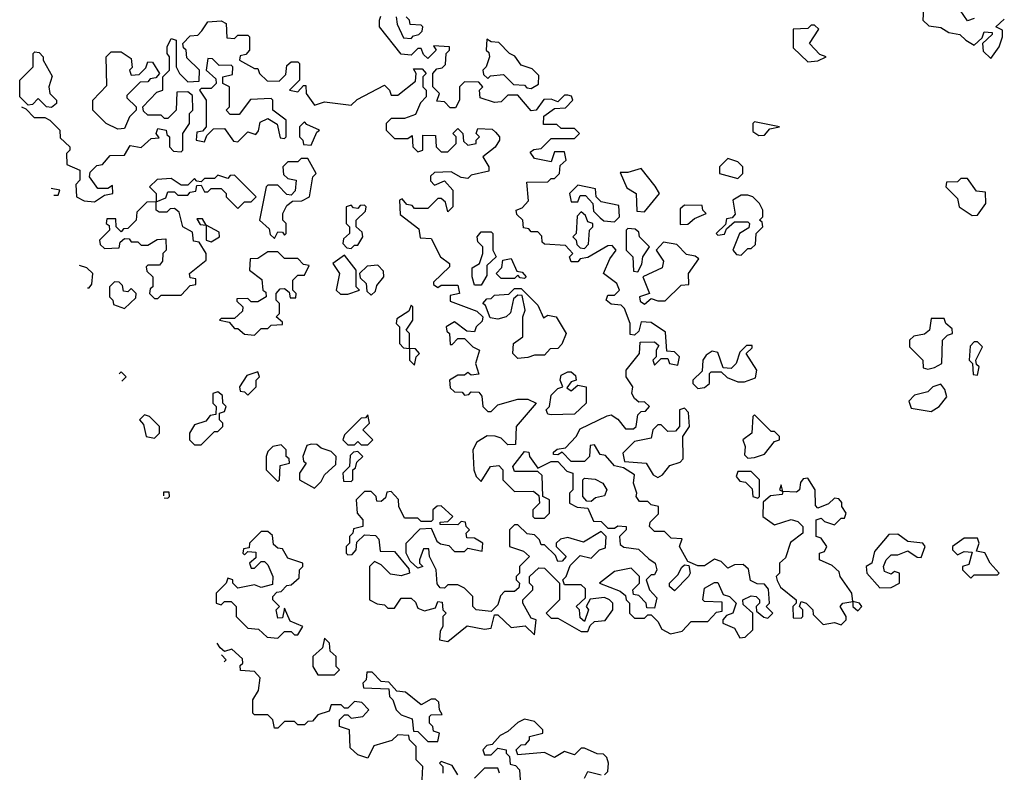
# Model space of a CAD drawing. Extents: x 2737310 to 2869991, y 870230 to 1012730.
# Tile 374 of 479: x 2738750 to 2741705, y 993828 to 996086. Entities that reach past the tile are written whole.
import ezdxf

# ---------------------------------------------------------------- set-up
doc = ezdxf.new("R2010")
doc.units = 0

msp = doc.modelspace()

# ---------------------------------------------------------------- linework, layer by layer
at = {"layer": '0CON02XD'}
for points in [[(2741463, 996137), (2741460, 996085), (2741478.3, 996068.3), (2741515, 996062.5), (2741538.3, 996048.3), (2741571.7, 996041.7), (2741590, 996025), (2741615, 996010), (2741638.3, 996031.7), (2741645, 996050), (2741668.3, 996048.3), (2741668.3, 996041.7), (2741640, 996015), (2741641.7, 995991.7), (2741665, 995970)], [(2741615, 996090), (2741595, 996082.5), (2741572.5, 996115)], [(2738755.7, 995824.7), (2738768.3, 995818.3), (2738793, 995793), (2738825, 995792.5), (2738840, 995785), (2738870, 995755), (2738871.7, 995731.7), (2738900, 995705), (2738900, 995695), (2738890, 995685), (2738891.7, 995651.7), (2738930, 995635), (2738930, 995605), (2738918.3, 995591.7), (2738920, 995555), (2738943, 995543), (2738975, 995540), (2739005, 995560), (2739030, 995565), (2739028.3, 995588.3), (2739015, 995580), (2738985, 995580), (2738960, 995615), (2738961.7, 995628.3), (2738981.7, 995648.3), (2738998.3, 995651.7), (2739021.7, 995678.3), (2739065, 995680), (2739081.7, 995708.3), (2739115, 995702.5), (2739145, 995730), (2739168.3, 995731.7), (2739160, 995745), (2739165, 995760), (2739190, 995755), (2739191.7, 995741.7), (2739200, 995735), (2739200, 995705), (2739211.7, 995691.7), (2739235, 995690), (2739240, 995695), (2739240, 995745), (2739260, 995775), (2739260, 995805), (2739270, 995815), (2739268.3, 995858.3), (2739255, 995870), (2739221.7, 995868.3), (2739220, 995815), (2739195, 995790), (2739185, 995790), (2739175, 995800), (2739135, 995800), (2739121.7, 995811.7), (2739120, 995825), (2739161.7, 995868.3), (2739180, 995875), (2739180, 995915), (2739200, 995935), (2739200, 995975), (2739192.5, 995985), (2739192.5, 996005), (2739205, 996030), (2739220, 996025), (2739220, 995945), (2739230, 995925), (2739255, 995900), (2739288.3, 995901.7), (2739290, 995935), (2739251.7, 995971.7), (2739250, 995995), (2739241.7, 996001.7), (2739240, 996015), (2739261.7, 996038.3), (2739285, 996040), (2739297, 996053), (2739315, 996080), (2739355, 996082.5), (2739370, 996075), (2739371.7, 996031.7), (2739395, 996030), (2739405, 996040), (2739435, 996040), (2739440, 996035), (2739440, 995995), (2739428.3, 995981.7), (2739411.7, 995978.3), (2739410, 995965), (2739455, 995940), (2739465, 995940), (2739470, 995925), (2739493, 995903), (2739528.3, 995901.7), (2739548.3, 995921.7), (2739551.7, 995948.3), (2739565, 995960), (2739585, 995960), (2739590, 995955), (2739590, 995905), (2739560, 995875), (2739585, 995870), (2739601.7, 995888.3), (2739608.3, 995888.3), (2739610, 995865), (2739635, 995830), (2739665, 995840), (2739745, 995830), (2739763, 995847), (2739845, 995890), (2739860, 995875), (2739865, 995860), (2739885, 995860), (2739938.3, 995901.7), (2739940, 995925), (2739931.7, 995938.3), (2739958.3, 995938.3), (2739970, 995925), (2739960, 995915), (2739960, 995885), (2739970, 995875), (2739970, 995855), (2739953, 995837), (2739938.3, 995801.7), (2739905, 995790), (2739865, 995790), (2739850, 995775), (2739850, 995755), (2739875, 995730), (2739915, 995730), (2739928.3, 995738.3), (2739930, 995705), (2739945, 995690), (2739960, 995695), (2739960, 995740), (2739998.3, 995738.3), (2740000, 995705), (2740015, 995690), (2740035, 995690), (2740060, 995715), (2740060, 995735), (2740050, 995745), (2740065, 995760), (2740080, 995745), (2740081.7, 995721.7), (2740095, 995710), (2740120, 995715), (2740120, 995725), (2740130, 995735), (2740120, 995745), (2740125, 995760), (2740167.5, 995757.5), (2740178.3, 995748.3), (2740190, 995735), (2740190, 995725), (2740176.7, 995703.3), (2740140, 995675), (2740157.5, 995645), (2740158.3, 995631.7), (2740105, 995620), (2740095, 995610), (2740075, 995612.5), (2740045, 995630), (2739995, 995627.5), (2739983, 995617), (2739983, 995603), (2739995, 995590), (2740025, 995602.5), (2740050, 995575), (2740050, 995525), (2740035, 995510), (2740028.3, 995538.3), (2740015, 995550), (2740005, 995550), (2739975, 995520), (2739935, 995520), (2739928.3, 995528.3), (2739911.7, 995531.7), (2739898.3, 995548.3), (2739890, 995545), (2739891.7, 995501.7), (2739948.3, 995458.3), (2739951.7, 995431.7), (2739985, 995430), (2740012.5, 995375), (2740040, 995355), (2740040, 995345), (2739991.7, 995298.3)], [(2739991.7, 995298.3), (2739991.7, 995291.7), (2740005, 995282.5), (2740015, 995290), (2740065, 995290), (2740070, 995265), (2740041.7, 995258.3), (2740041.7, 995241.7), (2740121.7, 995211.7), (2740140, 995195), (2740138.3, 995181.7), (2740120, 995165), (2740115, 995150), (2740091.7, 995151.7), (2740055, 995180), (2740030, 995165), (2740031.7, 995151.7), (2740040, 995145), (2740041.7, 995111.7), (2740048.3, 995111.7), (2740065, 995130), (2740085, 995130), (2740110, 995105), (2740130, 995095), (2740117.5, 995055), (2740127.5, 995022.5), (2740105, 995020), (2740095, 995027.5), (2740085, 995020), (2740065, 995020), (2740040, 995005), (2740041.7, 994981.7), (2740055, 994970), (2740078.3, 994968.3), (2740085, 994960), (2740098.3, 994961.7), (2740105, 994970), (2740128.3, 994968.3), (2740137, 994957), (2740140, 994925), (2740155, 994910), (2740165, 994910), (2740185, 994930), (2740245, 994947.5), (2740275, 994947.5), (2740300, 994935), (2740240, 994865), (2740238.3, 994811.7), (2740215, 994810), (2740195, 994830), (2740176.7, 994836.7), (2740153, 994837), (2740121.7, 994818.3), (2740110, 994795), (2740112.5, 994735), (2740120, 994715), (2740135, 994700), (2740162.5, 994745), (2740188.3, 994748.3), (2740200, 994735), (2740200, 994705), (2740235, 994670), (2740291.7, 994671.7), (2740308.3, 994658.3), (2740310, 994635), (2740290, 994615), (2740290, 994595), (2740295, 994590), (2740325, 994590), (2740340, 994605), (2740340, 994645), (2740320, 994655), (2740318.3, 994718.3), (2740305, 994730), (2740235, 994730), (2740230, 994745), (2740265, 994790), (2740278.3, 994788.3), (2740280, 994775), (2740305, 994740), (2740345, 994760), (2740365, 994760), (2740391.7, 994731.7), (2740410, 994725), (2740410, 994675), (2740400, 994665), (2740400, 994635), (2740423, 994623), (2740455, 994620), (2740471.7, 994581.7), (2740495, 994580), (2740515, 994560), (2740535, 994560), (2740545, 994567.5), (2740570, 994565), (2740570, 994555), (2740550, 994535), (2740551.7, 994511.7), (2740563, 994503), (2740607, 994497), (2740638.3, 994468.3), (2740657.5, 994455), (2740662.5, 994435), (2740655, 994420), (2740645, 994420), (2740630, 994405), (2740640, 994375), (2740661.7, 994351.7), (2740655, 994320), (2740631.7, 994321.7), (2740630, 994335), (2740608.3, 994358.3), (2740591.7, 994361.7), (2740590, 994375), (2740610, 994395), (2740610, 994415), (2740585, 994440), (2740535, 994430), (2740490, 994395), (2740551.7, 994371.7), (2740568.3, 994358.3), (2740570, 994345), (2740580, 994335), (2740580, 994305), (2740595, 994290), (2740625, 994290), (2740635, 994300), (2740645, 994300), (2740665, 994280), (2740677, 994257), (2740703.6, 994243.6), (2740738.3, 994251.7), (2740765, 994280), (2740815, 994280), (2740841.7, 994308.3), (2740858.3, 994311.7), (2740858.3, 994338.3), (2740805, 994340), (2740800, 994345), (2740805, 994380), (2740835, 994397.5), (2740845, 994397.5), (2740861.7, 994361.7), (2740880, 994355), (2740900, 994335), (2740890, 994305), (2740871.7, 994298.3), (2740860, 994285), (2740860, 994275), (2740895, 994260), (2740911.7, 994231.7), (2740927, 994233), (2740950, 994255), (2740950, 994305), (2740921.7, 994331.7), (2740920, 994345), (2740945, 994357.5), (2740960, 994355), (2740970, 994345), (2740970, 994335), (2740960, 994325), (2740961.7, 994311.7), (2740983, 994293), (2740995, 994290), (2741010, 994305), (2740990, 994325), (2741000, 994335), (2740997, 994377), (2740985, 994392.5), (2740963, 994393), (2740943.6, 994403.6), (2740937, 994437), (2740921.7, 994451.7), (2740895, 994450), (2740875, 994440), (2740855, 994460), (2740835, 994467.5), (2740805, 994447.5), (2740785, 994447.5), (2740755, 994460), (2740730, 994505), (2740738.3, 994528.3), (2740705, 994530), (2740685, 994550), (2740655, 994550), (2740640, 994565), (2740641.7, 994578.3), (2740667, 994603), (2740667.5, 994625), (2740645, 994630), (2740635, 994640), (2740610, 994640), (2740600, 994655), (2740602.5, 994665), (2740592.5, 994695), (2740595, 994720), (2740561.7, 994741.7), (2740535, 994747.5), (2740508.3, 994778.3), (2740491.7, 994781.7), (2740475, 994810), (2740461.7, 994808.3), (2740460, 994775), (2740445, 994760), (2740405, 994760), (2740378.3, 994788.3), (2740365, 994780), (2740351.7, 994781.7), (2740351.7, 994788.3), (2740363, 994797), (2740388.3, 994801.7), (2740420, 994835), (2740431.7, 994858.3), (2740513, 994897), (2740525, 994900), (2740545, 994887.5), (2740568.3, 994858.3), (2740591.7, 994858.3), (2740600, 994865), (2740605, 994900), (2740615, 994910), (2740628.3, 994911.7), (2740640, 994925), (2740625, 994940), (2740608.3, 994938.3), (2740595, 994950), (2740587.5, 994965), (2740590, 994985), (2740570, 995015), (2740570, 995035), (2740610, 995085), (2740611.7, 995118.3), (2740655, 995120), (2740668.3, 995108.3), (2740660, 995095), (2740660, 995075), (2740650, 995065), (2740655, 995050), (2740675, 995070), (2740695, 995070), (2740700, 995055), (2740725, 995050), (2740730, 995075), (2740715, 995090), (2740691.7, 995091.7), (2740688.3, 995148.3), (2740645, 995177.5), (2740615, 995180), (2740608.3, 995151.7), (2740595, 995140), (2740581.7, 995141.7), (2740582.5, 995175), (2740565, 995220), (2740555, 995230), (2740525, 995232.5), (2740510, 995245), (2740515, 995260), (2740535, 995260), (2740550, 995275), (2740542.5, 995295), (2740502.5, 995325), (2740521.2, 995368.8), (2740540, 995395), (2740528.3, 995408.3), (2740515, 995407.5), (2740455, 995372.5), (2740431.7, 995368.3), (2740425, 995360), (2740405, 995360), (2740400, 995375), (2740410, 995385), (2740388.3, 995408.3), (2740325, 995412.5), (2740318.3, 995418.3), (2740317, 995437), (2740305, 995450), (2740285, 995450), (2740278.3, 995458.3), (2740261.7, 995461.7), (2740260, 995485), (2740241.7, 995501.7), (2740240, 995515), (2740258.3, 995521.7), (2740277, 995543), (2740271.7, 995598.3), (2740335, 995600), (2740345, 995610), (2740355, 995610), (2740370, 995625), (2740371.7, 995648.3), (2740390, 995665), (2740385, 995690), (2740355, 995690), (2740345, 995660), (2740295, 995670), (2740281.7, 995688.3), (2740293, 995697), (2740315, 995700), (2740345, 995730), (2740415, 995730), (2740430, 995745), (2740415, 995760), (2740375, 995760), (2740361.7, 995771.7), (2740338.3, 995771.7), (2740321.7, 995771.7), (2740323, 995797), (2740355, 995820), (2740388.3, 995821.7), (2740410, 995845), (2740406.4, 995856.4), (2740395, 995860), (2740385, 995860), (2740365, 995840), (2740345, 995847.5), (2740323, 995847), (2740300, 995815), (2740285, 995812.5), (2740245, 995860), (2740215, 995860), (2740195, 995840), (2740175, 995837.5), (2740131.7, 995851.7), (2740130, 995875), (2740140, 995885), (2740128.3, 995898.3), (2740085, 995900), (2740070, 995885), (2740070, 995845), (2740058.3, 995821.7), (2740041.7, 995821.7), (2740025, 995840), (2740001.7, 995841.7), (2740010, 995865), (2739990, 995885), (2739990, 995925), (2740001.7, 995938.3), (2740018.3, 995941.7), (2740028.3, 995951.7), (2740030, 995985), (2740040, 995995), (2740040, 996005), (2739991.7, 996008.3), (2740000, 995995), (2739975, 995970), (2739961.7, 995981.7), (2739955, 996000), (2739945, 996000), (2739925, 995980), (2739895, 995982.5), (2739830, 996065), (2739830, 996085), (2739833.6, 996096.4)], [(2739880, 996095), (2739883, 996073), (2739901.7, 996031.7), (2739925, 996030), (2739931.7, 996038.3), (2739948.3, 996041.7), (2739958.3, 996051.7), (2739960, 996065), (2739955, 996070), (2739921.7, 996071.7), (2739920, 996085), (2739910, 996095)], [(2741665, 995970), (2741690, 996005), (2741700, 996035), (2741700, 996055), (2741680, 996065), (2741705, 996087.5)], [(2741115, 995960), (2741145, 995962.5), (2741170, 995975), (2741151.7, 995981.7), (2741120, 996015), (2741148.3, 996058.3), (2741135, 996070), (2741125, 996070), (2741115, 996060), (2741071.7, 996058.3), (2741071.7, 996001.7), (2741115, 995960)], [(2740285, 995880), (2740307, 995893), (2740308.3, 995918.3), (2740288.3, 995938.3), (2740255, 995950), (2740236.4, 995976.4), (2740220, 995985), (2740188.3, 996018.3), (2740165, 996020), (2740151.7, 996028.3), (2740150, 995995), (2740158.3, 995988.3), (2740160, 995975), (2740150, 995945), (2740140, 995935), (2740141.7, 995921.7), (2740155, 995910), (2740162.5, 995917.5), (2740201.7, 995921.7), (2740231.7, 995891.7), (2740265, 995890), (2740271.7, 995881.7), (2740285, 995880)], [(2738845, 995822.5), (2738830, 995825), (2738805, 995850), (2738788.3, 995831.7), (2738775, 995830), (2738750, 995855), (2738750, 995905), (2738790, 995945), (2738790, 995985), (2738795, 995990), (2738808.3, 995988.3), (2738820, 995975), (2738820, 995965), (2738847, 995917), (2738837.5, 995885), (2738840, 995865), (2738860, 995845), (2738860, 995835), (2738845, 995822.5)], [(2739045, 995757.5), (2739010, 995775), (2738970, 995815), (2738970, 995845), (2739011.7, 995888.3), (2739010, 995975), (2739025, 995990), (2739055, 995990), (2739085, 995970), (2739087.5, 995942.5), (2739080, 995935), (2739085, 995920), (2739108.3, 995921.7), (2739128.3, 995941.7), (2739135, 995960), (2739148.3, 995958.3), (2739170, 995925), (2739158.3, 995911.7), (2739141.7, 995908.3), (2739135, 995900), (2739111.7, 995898.3), (2739071.7, 995858.3), (2739071.7, 995851.7), (2739100, 995825), (2739100, 995815), (2739080, 995795), (2739065, 995760), (2739045, 995757.5)], [(2739405, 995720), (2739435, 995750), (2739458.3, 995741.7), (2739467, 995753), (2739471.7, 995778.3), (2739495, 995790), (2739522.5, 995772.5), (2739531.7, 995731.7), (2739545, 995730), (2739550, 995735), (2739550, 995785), (2739510, 995815), (2739510, 995845), (2739505, 995850), (2739443, 995847), (2739408.3, 995801.7), (2739381.7, 995801.7), (2739370, 995815), (2739380, 995825), (2739380, 995885), (2739360, 995895), (2739360, 995915), (2739388.3, 995921.7), (2739390, 995945), (2739385, 995950), (2739348.3, 995948.3), (2739328.3, 995968.3), (2739315, 995970), (2739310, 995935), (2739338.3, 995908.3), (2739340, 995895), (2739325, 995880), (2739295, 995880), (2739290, 995875), (2739310, 995845), (2739310, 995765), (2739298.3, 995751.7), (2739281.7, 995748.3), (2739280, 995725), (2739305, 995720), (2739311.7, 995738.3), (2739331.7, 995758.3), (2739365, 995760), (2739391.7, 995721.7), (2739405, 995720)], [(2739625, 995710), (2739641.7, 995748.3), (2739650, 995755), (2739611.7, 995771.7), (2739605, 995780), (2739590, 995765), (2739590, 995735), (2739600, 995725), (2739601.7, 995711.7), (2739625, 995710)], [(2740968.3, 995738.3), (2740985, 995740), (2741001.7, 995758.3), (2741030, 995765), (2740955, 995780), (2740950, 995775), (2740950.7, 995750.7), (2740968.3, 995738.3)], [(2739515, 995430), (2739525, 995450), (2739538.3, 995448.3), (2739545, 995440), (2739550, 995445), (2739550, 995475), (2739540, 995485), (2739540, 995505), (2739551.7, 995528.3), (2739568.3, 995541.7), (2739597, 995543), (2739620, 995555), (2739630, 995615), (2739640, 995625), (2739615, 995670), (2739595, 995670), (2739585, 995660), (2739555, 995660), (2739540, 995645), (2739541.7, 995621.7), (2739555, 995610), (2739580, 995605), (2739577, 995573), (2739565, 995560), (2739551.7, 995561.7), (2739525, 995590), (2739495, 995590), (2739490, 995585), (2739470, 995485), (2739498.3, 995458.3), (2739501.7, 995441.7), (2739515, 995430)], [(2740905, 995610), (2740920, 995625), (2740920, 995645), (2740905, 995660), (2740875, 995670), (2740850, 995645), (2740850, 995625), (2740905, 995610)], [(2740625, 995510), (2740670, 995565), (2740657, 995587), (2740615, 995640), (2740575, 995627.5), (2740552.5, 995627.5), (2740571.7, 995581.7), (2740600, 995565), (2740601.7, 995511.7), (2740625, 995510)], [(2739165, 995250), (2739175, 995260), (2739235, 995260), (2739261.7, 995288.3), (2739278.3, 995291.7), (2739278.3, 995308.3), (2739261.7, 995311.7), (2739260, 995325), (2739310, 995365), (2739310, 995385), (2739288.3, 995418.3), (2739271.7, 995421.7), (2739268.3, 995448.3), (2739240, 995465), (2739228.3, 995508.3), (2739215, 995520), (2739201.7, 995518.3), (2739191.7, 995508.3), (2739168.3, 995508.3), (2739160, 995515), (2739160, 995540), (2739188.3, 995551.7), (2739195, 995570), (2739215, 995570), (2739225, 995560), (2739255, 995560), (2739261.7, 995568.3), (2739278.3, 995571.7), (2739281.7, 995588.3), (2739295, 995590), (2739305, 995570), (2739315, 995570), (2739325, 995580), (2739355, 995580), (2739370, 995565), (2739370, 995555), (2739405, 995520), (2739425, 995540), (2739445, 995540), (2739460, 995555), (2739395, 995620), (2739381.7, 995618.3), (2739375, 995610), (2739345, 995620), (2739335, 995610), (2739305, 995610), (2739295, 995600), (2739281.7, 995601.7), (2739275, 995610), (2739255, 995590), (2739235, 995590), (2739205, 995610), (2739163, 995607), (2739140, 995585), (2739160, 995565), (2739160, 995540), (2739131.7, 995538.3), (2739101.7, 995508.3), (2739100, 995485), (2739075, 995460), (2739061.7, 995458.3), (2739055, 995450), (2739040, 995465), (2739038.3, 995488.3), (2739011.7, 995488.3), (2739010, 995475), (2739018.3, 995468.3), (2739020, 995455), (2738990, 995425), (2738991.7, 995411.7), (2739005, 995400), (2739048.3, 995401.7), (2739051.7, 995418.3), (2739065, 995430), (2739078.3, 995428.3), (2739085, 995420), (2739105, 995420), (2739115, 995410), (2739135, 995410), (2739163, 995427), (2739188.3, 995428.3), (2739190, 995395), (2739180, 995385), (2739178.3, 995361.7), (2739170, 995350), (2739135, 995350), (2739130, 995345), (2739131.7, 995331.7), (2739150, 995315), (2739150, 995285), (2739141.7, 995278.3), (2739140, 995265), (2739155, 995250), (2739165, 995250)], [(2741608.3, 995498.3), (2741625, 995500), (2741650, 995535), (2741648.3, 995568.3), (2741621.7, 995571.7), (2741595, 995610), (2741575, 995610), (2741565, 995600), (2741531.7, 995598.3), (2741530, 995585), (2741565, 995550), (2741570, 995525), (2741608.3, 995498.3)], [(2738852.2, 995560), (2738865, 995560), (2738870, 995575), (2738844.9, 995580)], [(2740535, 995480), (2740550, 995495), (2740548.3, 995528.3), (2740495, 995540), (2740480, 995555), (2740478.3, 995578.3), (2740425, 995590), (2740400, 995565), (2740405, 995540), (2740425, 995540), (2740431.7, 995558.3), (2740448.3, 995558.3), (2740470, 995535), (2740471.7, 995511.7), (2740491.7, 995491.7), (2740503, 995483), (2740535, 995480)], [(2740915, 995380), (2740935, 995400), (2740945, 995400), (2740958.3, 995411.7), (2740960, 995445), (2740980, 995465), (2740978.3, 995478.3), (2740970, 995485), (2740980, 995495), (2740980, 995515), (2740970, 995535), (2740950, 995555), (2740935, 995560), (2740915, 995560), (2740890, 995545), (2740897, 995503), (2740888.3, 995491.7), (2740871.7, 995488.3), (2740868.3, 995471.7), (2740840, 995445), (2740845, 995440), (2740865, 995442.5), (2740871.7, 995458.3), (2740895, 995480), (2740935, 995480), (2740940, 995475), (2740938.3, 995461.7), (2740910, 995445), (2740890, 995395), (2740901.7, 995381.7), (2740915, 995380)], [(2739745, 995400), (2739755, 995410), (2739765, 995410), (2739780, 995435), (2739778.3, 995448.3), (2739760, 995465), (2739760, 995485), (2739788.3, 995511.7), (2739790, 995525), (2739785, 995530), (2739771.7, 995528.3), (2739765, 995520), (2739751.7, 995521.7), (2739745, 995530), (2739730, 995525), (2739730, 995475), (2739740, 995465), (2739740, 995445), (2739721.7, 995428.3), (2739720, 995415), (2739731.7, 995401.7), (2739745, 995400)], [(2740445, 995400), (2740457, 995413), (2740460, 995455), (2740470, 995465), (2740470, 995475), (2740455, 995480), (2740448.3, 995498.3), (2740435, 995510), (2740423, 995497), (2740420, 995445), (2740410, 995435), (2740420, 995425), (2740421.7, 995411.7), (2740431.7, 995401.7), (2740445, 995400)], [(2740731.7, 995471.7), (2740755, 995472.5), (2740775, 995490), (2740810, 995505), (2740800, 995515), (2740798.3, 995528.3), (2740745, 995530), (2740731.7, 995518.3), (2740731.7, 995471.7)], [(2739325, 995420), (2739350, 995435), (2739348.3, 995448.3), (2739310, 995470), (2739298.3, 995488.3), (2739281.7, 995488.3), (2739291.7, 995471.7), (2739310, 995470), (2739310, 995425), (2739325, 995420)], [(2740605, 995330), (2740617, 995353), (2740620, 995375), (2740640, 995405), (2740610, 995435), (2740608.3, 995448.3), (2740597.5, 995457.5), (2740575, 995460), (2740570, 995455), (2740570, 995395), (2740590, 995375), (2740591.7, 995331.7), (2740605, 995330)], [(2740135, 995290), (2740115, 995290), (2740107.5, 995315), (2740108.3, 995341.7), (2740130, 995355), (2740140, 995385), (2740140, 995405), (2740125, 995420), (2740122.5, 995435), (2740135, 995450), (2740165, 995450), (2740170, 995445), (2740170, 995395), (2740180, 995375), (2740151.7, 995348.3), (2740151.7, 995318.3), (2740135, 995290)], [(2740625, 995232.5), (2740645, 995250), (2740665, 995242.5), (2740687, 995243), (2740735, 995290), (2740758.3, 995291.7), (2740757.5, 995325), (2740788.3, 995368.3), (2740777, 995377), (2740751.7, 995381.7), (2740721.7, 995411.7), (2740681.7, 995418.3), (2740660, 995395), (2740681.7, 995361.7), (2740678.3, 995341.7), (2740620, 995315), (2740640, 995265), (2740610, 995255), (2740611.7, 995241.7), (2740625, 995232.5)], [(2739455, 995140), (2739475, 995160), (2739495, 995160), (2739505, 995170), (2739538.3, 995171.7), (2739538.3, 995178.3), (2739520, 995195), (2739530, 995205), (2739530, 995235), (2739520, 995245), (2739520, 995265), (2739531.7, 995278.3), (2739545, 995280), (2739558.3, 995268.3), (2739561.7, 995251.7), (2739578.3, 995251.7), (2739580, 995265), (2739570, 995275), (2739570, 995305), (2739585, 995320), (2739605, 995320), (2739618.3, 995348.3), (2739601.7, 995351.7), (2739585, 995370), (2739545, 995370), (2739525, 995390), (2739495, 995390), (2739465, 995370), (2739441.7, 995368.3), (2739440, 995335), (2739477, 995307), (2739480, 995275), (2739488.3, 995268.3), (2739490, 995255), (2739465, 995240), (2739445, 995240), (2739435, 995250), (2739401.7, 995248.3), (2739401.7, 995241.7), (2739420, 995225), (2739418.3, 995211.7), (2739395, 995190), (2739355, 995190), (2739350, 995185), (2739378.3, 995178.3), (2739395, 995160), (2739405, 995160), (2739425, 995142.5), (2739455, 995140)], [(2739735, 995262.5), (2739770, 995275), (2739760, 995285), (2739760, 995335), (2739725, 995380), (2739690, 995355), (2739710, 995325), (2739700, 995275), (2739712.5, 995262.5), (2739735, 995262.5)], [(2740265, 995310), (2740251.7, 995311.7), (2740245, 995320), (2740235, 995310), (2740195, 995310), (2740180, 995325), (2740197, 995343), (2740200, 995365), (2740225, 995370), (2740241.7, 995331.7), (2740258.3, 995328.3), (2740270, 995315), (2740265, 995310)], [(2738953.9, 995281.4), (2738958.3, 995281.7), (2738967, 995293), (2738970, 995325), (2738951.7, 995341.7), (2738929.4, 995348.6)], [(2739805, 995260), (2739818.3, 995271.7), (2739821.7, 995288.3), (2739842.5, 995315), (2739841.7, 995331.7), (2739825, 995350), (2739793, 995347), (2739770, 995325), (2739771.7, 995311.7), (2739790, 995295), (2739791.7, 995271.7), (2739805, 995260)], [(2739065, 995220), (2739098.3, 995251.7), (2739100, 995265), (2739085, 995280), (2739075, 995270), (2739061.7, 995271.7), (2739058.3, 995288.3), (2739048.3, 995298.3), (2739035, 995300), (2739020, 995285), (2739020, 995255), (2739030, 995245), (2739031.7, 995231.7), (2739065, 995220)], [(2740245, 995070), (2740230, 995085), (2740232.5, 995115), (2740260, 995135), (2740260, 995195), (2740267.5, 995215), (2740258.3, 995258.3), (2740245, 995260), (2740231.7, 995248.3), (2740223, 995207), (2740210, 995195), (2740185, 995187.5), (2740161.7, 995191.7), (2740148.3, 995228.3), (2740140, 995235), (2740151.7, 995248.3), (2740165, 995250), (2740175, 995260), (2740217.5, 995262.5), (2740235, 995280), (2740255, 995280), (2740305, 995230), (2740321.7, 995191.7), (2740335, 995200), (2740360, 995195), (2740390, 995145), (2740377.5, 995112.5), (2740365, 995100), (2740341.7, 995098.3), (2740325, 995080), (2740295, 995080), (2740275, 995072.5), (2740245, 995070)], [(2739935, 995050), (2739940, 995075), (2739950, 995085), (2739938.3, 995098.3), (2739920, 995100), (2739920, 995145), (2739910, 995155), (2739930, 995185), (2739930, 995225), (2739925, 995230), (2739918.3, 995211.7), (2739881.7, 995188.3), (2739880, 995175), (2739890, 995165), (2739890, 995115), (2739901.7, 995101.7), (2739920, 995100), (2739920, 995065), (2739935, 995050)], [(2741475, 995037.5), (2741495, 995042.5), (2741517.5, 995055), (2741520, 995125), (2741535, 995140), (2741550, 995145), (2741548.3, 995158.3), (2741530, 995175), (2741525, 995190), (2741485, 995190), (2741480, 995155), (2741465, 995142.5), (2741433, 995137), (2741420, 995125), (2741420, 995105), (2741460, 995065), (2741461.7, 995041.7), (2741475, 995037.5)], [(2740785, 994980), (2740805, 994982.5), (2740820, 994995), (2740820, 995025), (2740825, 995030), (2740855, 995030), (2740873, 995013), (2740905, 995000), (2740925, 995000), (2740958.3, 995011.7), (2740962.5, 995035), (2740930, 995085), (2740948.3, 995101.7), (2740948.3, 995108.3), (2740931.7, 995108.3), (2740911.7, 995088.3), (2740900, 995055), (2740885, 995040), (2740861.7, 995041.7), (2740845, 995087.5), (2740828.3, 995091.7), (2740810.7, 995079.3), (2740800, 995065), (2740798.3, 995031.7), (2740770, 995005), (2740770, 994995), (2740785, 994980)], [(2741625, 995020), (2741630, 995045), (2741621.7, 995051.7), (2741620, 995065), (2741640, 995105), (2741625, 995120), (2741615, 995120), (2741603, 995107), (2741600, 995065), (2741610, 995055), (2741611.7, 995021.7), (2741625, 995020)], [(2739056.1, 995001.1), (2739070, 995015), (2739055, 995030), (2739048.1, 995023.1)], [(2739435, 994960), (2739460, 994985), (2739460, 995005), (2739470, 995015), (2739465, 995030), (2739431.7, 995018.3), (2739410, 994985), (2739411.7, 994971.7), (2739425, 994970), (2739435, 994960)], [(2740345, 994900), (2740335, 994902.5), (2740330, 994915), (2740340, 994925), (2740345, 994960), (2740365, 994980), (2740380, 994985), (2740372.5, 995005), (2740375, 995020), (2740395, 995030), (2740405, 995030), (2740418.3, 995018.3), (2740420, 995005), (2740405, 995000), (2740391.7, 994981.7), (2740405, 994972.5), (2740425, 994990), (2740450, 994985), (2740450, 994935), (2740415, 994902.5), (2740345, 994900)], [(2741485, 994910), (2741510, 994925), (2741532.5, 994955), (2741527, 994977), (2741515, 994992.5), (2741490, 994985), (2741475, 994970), (2741435, 994960), (2741418.3, 994941.7), (2741425, 994920), (2741485, 994910)], [(2739295, 994810), (2739335, 994850), (2739345, 994850), (2739360, 994865), (2739360, 994875), (2739350, 994885), (2739350, 994905), (2739365, 994910), (2739370, 994925), (2739360, 994935), (2739358.3, 994958.3), (2739345, 994970), (2739330, 994965), (2739330, 994935), (2739340, 994925), (2739338.3, 994901.7), (2739321.7, 994898.3), (2739308.3, 994881.7), (2739275, 994870), (2739260, 994845), (2739260, 994825), (2739275, 994810), (2739295, 994810)], [(2740665, 994712.5), (2740679.3, 994720.7), (2740701.2, 994748.8), (2740731.7, 994758.3), (2740741.7, 994768.3), (2740740, 994835), (2740760, 994865), (2740757, 994907), (2740745, 994920), (2740730, 994915), (2740730, 994865), (2740718.3, 994851.7), (2740695, 994850), (2740675, 994870), (2740665, 994870), (2740650, 994855), (2740645, 994830), (2740595, 994820), (2740560, 994785), (2740565, 994760), (2740630, 994755), (2740650.7, 994720.7), (2740665, 994712.5)], [(2739155, 994830), (2739170, 994845), (2739170, 994865), (2739140, 994895), (2739125, 994900), (2739110, 994885), (2739121.7, 994871.7), (2739130, 994835), (2739155, 994830)], [(2739795, 994810), (2739810, 994825), (2739780, 994855), (2739800, 994875), (2739795, 994900), (2739788.3, 994891.7), (2739775, 994890), (2739725, 994840), (2739720, 994825), (2739735, 994810), (2739755, 994810), (2739765, 994820), (2739775, 994810), (2739795, 994810)], [(2740935, 994770), (2740955, 994772.5), (2740985, 994782.5), (2741015, 994820), (2741030, 994825), (2741030, 994835), (2741015, 994850), (2741005, 994850), (2740955, 994900), (2740950, 994895), (2740947.5, 994845), (2740920, 994825), (2740927.5, 994805), (2740925, 994780), (2740935, 994770)], [(2739525, 994700), (2739530, 994705), (2739531.7, 994748.3), (2739560, 994755), (2739558.3, 994768.3), (2739550, 994775), (2739550, 994795), (2739535, 994810), (2739510, 994805), (2739495, 994790), (2739490, 994775), (2739490, 994735), (2739525, 994700)], [(2739635, 994680), (2739655, 994700), (2739665, 994720), (2739698.3, 994751.7), (2739700, 994775), (2739685, 994790), (2739655, 994800), (2739641.7, 994811.7), (2739625, 994812.5), (2739611.7, 994808.3), (2739600, 994775), (2739601.7, 994761.7), (2739610, 994755), (2739590, 994725), (2739590, 994705), (2739635, 994680)], [(2739745, 994700), (2739750, 994705), (2739750, 994735), (2739758.3, 994741.7), (2739761.7, 994758.3), (2739780, 994775), (2739765, 994790), (2739751.7, 994788.3), (2739741.7, 994778.3), (2739740, 994745), (2739720, 994725), (2739721.7, 994701.7), (2739745, 994700)], [(2740965, 994650), (2740970, 994655), (2740970, 994705), (2740945, 994730), (2740905, 994730), (2740900, 994715), (2740911.7, 994701.7), (2740928.3, 994698.3), (2740948.3, 994678.3), (2740950, 994655), (2740965, 994650)], [(2740465, 994640), (2740451.7, 994641.7), (2740440, 994655), (2740440, 994705), (2740445, 994710), (2740477, 994707), (2740500, 994695), (2740512.5, 994675), (2740505, 994657.5), (2740478.3, 994651.7), (2740465, 994640)], [(2741215, 994270), (2741230, 994285), (2741230, 994295), (2741212.5, 994325), (2741220, 994335), (2741250, 994340), (2741250, 994325), (2741265, 994312.5), (2741277.5, 994325), (2741270, 994335), (2741250, 994340), (2741247.5, 994365), (2741212.5, 994415), (2741209.3, 994429.3), (2741188.3, 994448.3), (2741150, 994465), (2741150, 994485), (2741165, 994490), (2741172.5, 994505), (2741155, 994530), (2741140, 994535), (2741140, 994585), (2741155, 994590), (2741165, 994580), (2741195, 994570), (2741215, 994590), (2741225, 994590), (2741230, 994605), (2741217.5, 994625), (2741217, 994637), (2741208.3, 994648.3), (2741195, 994650), (2741177, 994633), (2741145, 994620), (2741138.3, 994628.3), (2741137.5, 994675), (2741115, 994710), (2741101.7, 994708.3), (2741093, 994697), (2741090, 994675), (2741081.7, 994668.3), (2741040, 994670), (2741035, 994690), (2741030, 994675), (2741040, 994670), (2741038.3, 994661.7), (2741003, 994657), (2740981.7, 994638.3), (2740980, 994595), (2741015, 994570), (2741065, 994586.7), (2741085, 994580), (2741100, 994565), (2741100, 994545), (2741063, 994517), (2741048.3, 994471.7), (2741030, 994455), (2741030, 994425), (2741020, 994415), (2741023, 994403), (2741033.6, 994383.6), (2741080, 994345), (2741080, 994335), (2741070, 994325), (2741071.7, 994291.7), (2741095, 994290), (2741100, 994295), (2741100, 994315), (2741090, 994325), (2741095, 994340), (2741110, 994335), (2741130, 994315), (2741131.7, 994301.7), (2741161.7, 994271.7), (2741195, 994277.5), (2741215, 994270)], [(2739183.7, 994651.4), (2739195, 994650), (2739200, 994655), (2739198.3, 994668.3), (2739181.7, 994668.3), (2739181.7, 994657.1)], [(2740035, 994220), (2740093, 994267), (2740145, 994257.5), (2740165, 994260), (2740175, 994300), (2740185, 994300), (2740225, 994262.5), (2740267, 994267), (2740295, 994240), (2740300, 994285), (2740285, 994290), (2740260, 994335), (2740260, 994345), (2740290, 994375), (2740290, 994385), (2740280, 994395), (2740280, 994415), (2740308.3, 994441.7), (2740325, 994440), (2740370, 994395), (2740370, 994345), (2740330, 994305), (2740345, 994290), (2740365, 994290), (2740435, 994250), (2740455, 994250), (2740461.7, 994268.3), (2740475, 994280), (2740507, 994283), (2740530, 994315), (2740530, 994335), (2740520, 994345), (2740505, 994352.5), (2740462.5, 994347.5), (2740450, 994325), (2740457.5, 994315), (2740445, 994280), (2740431.7, 994291.7), (2740430, 994315), (2740420, 994325), (2740448.3, 994351.7), (2740448.3, 994378.3), (2740435, 994390), (2740385, 994390), (2740380, 994405), (2740390, 994415), (2740401.7, 994448.3), (2740431.7, 994478.3), (2740465, 994470), (2740490, 994495), (2740508.3, 994501.7), (2740510, 994535), (2740495, 994550), (2740441.7, 994518.3), (2740395, 994532.5), (2740373, 994527), (2740360, 994515), (2740360, 994505), (2740390, 994475), (2740378.3, 994461.7), (2740365, 994460), (2740358.3, 994478.3), (2740325, 994510), (2740315, 994510), (2740310, 994525), (2740295, 994540), (2740273, 994543), (2740245, 994570), (2740235, 994570), (2740220, 994555), (2740220, 994505), (2740261.7, 994491.7), (2740280, 994475), (2740250, 994445), (2740250, 994425), (2740240, 994415), (2740240, 994405), (2740250, 994395), (2740248.3, 994381.7), (2740235, 994370), (2740205, 994370), (2740193, 994357), (2740185, 994330), (2740165, 994310), (2740120, 994315), (2740110, 994325), (2740110, 994355), (2740085, 994380), (2740065, 994390), (2740035, 994390), (2740025, 994380), (2740011.7, 994381.7), (2740003, 994393), (2740000, 994435), (2739980, 994475), (2739978.3, 994498.3), (2739961.7, 994498.3), (2739950, 994465), (2739950, 994455), (2739960, 994445), (2739945, 994440), (2739921.7, 994461.7), (2739910, 994485), (2739910, 994515), (2739951.7, 994558.3), (2739985, 994560), (2740001.7, 994521.7), (2740013, 994513), (2740038.3, 994508.3), (2740055, 994490), (2740085, 994490), (2740095, 994500), (2740138.3, 994491.7), (2740140, 994515), (2740115, 994530), (2740091.7, 994531.7), (2740090, 994545), (2740100, 994555), (2740090, 994565), (2740088.3, 994578.3), (2740075, 994580), (2740065, 994570), (2740011.7, 994571.7), (2740011.7, 994578.3), (2740035, 994580), (2740050, 994595), (2740015, 994627.5), (2740003.3, 994626.7), (2739990, 994615), (2739990, 994585), (2739985, 994580), (2739955, 994580), (2739945, 994590), (2739905, 994590), (2739887.5, 994625), (2739886.7, 994646.7), (2739865, 994670), (2739851.7, 994668.3), (2739848.3, 994651.7), (2739835, 994640), (2739821.7, 994641.7), (2739820, 994655), (2739805, 994670), (2739785, 994670), (2739760, 994645), (2739762.5, 994605), (2739780, 994585), (2739780, 994565), (2739751.7, 994558.3), (2739750, 994545), (2739740, 994535), (2739740, 994515), (2739730, 994505), (2739730, 994485), (2739735, 994480), (2739748.3, 994481.7), (2739760, 994495), (2739761.7, 994518.3), (2739785, 994540), (2739818.3, 994538.3), (2739827.5, 994527.5), (2739831.7, 994491.7), (2739875, 994490), (2739918.3, 994438.3), (2739920, 994425), (2739895, 994417.5), (2739862.5, 994422.5), (2739835, 994450), (2739815, 994460), (2739800, 994445), (2739800, 994345), (2739823, 994333), (2739845, 994330), (2739855, 994320), (2739875, 994320), (2739895, 994350), (2739925, 994350), (2739938.3, 994338.3), (2739945, 994320), (2739965, 994312.5), (2739998.3, 994321.7), (2740005, 994340), (2740018.3, 994338.3), (2740020, 994315), (2740030, 994305), (2740020, 994295), (2740020, 994265), (2740011.7, 994251.7), (2740010, 994225), (2740035, 994220)], [(2739525, 994230), (2739545, 994250), (2739565, 994250), (2739575, 994240), (2739585, 994240), (2739600, 994265), (2739561.7, 994281.7), (2739545, 994320), (2739538.3, 994291.7), (2739525, 994290), (2739520, 994315), (2739530, 994325), (2739510, 994345), (2739510, 994355), (2739521.7, 994368.3), (2739535, 994370), (2739551.7, 994388.3), (2739565, 994390), (2739588.3, 994411.7), (2739590, 994435), (2739600, 994445), (2739600, 994455), (2739555, 994470), (2739538.3, 994498.3), (2739525, 994500), (2739511.7, 994511.7), (2739508.3, 994538.3), (2739495, 994550), (2739475, 994550), (2739440, 994515), (2739438.3, 994501.7), (2739421.7, 994498.3), (2739420, 994485), (2739425, 994480), (2739435, 994490), (2739458.3, 994488.3), (2739458.3, 994471.7), (2739440, 994455), (2739445, 994440), (2739455, 994440), (2739475, 994460), (2739485, 994460), (2739495, 994450), (2739510, 994415), (2739508.3, 994391.7), (2739475, 994382.5), (2739455, 994390), (2739405, 994380), (2739390, 994395), (2739390, 994405), (2739375, 994410), (2739370, 994395), (2739340, 994365), (2739340, 994335), (2739355, 994330), (2739365, 994340), (2739385, 994340), (2739400, 994325), (2739400, 994295), (2739435, 994260), (2739467, 994257), (2739493, 994233), (2739525, 994230)], [(2741331.7, 994381.7), (2741365, 994382.5), (2741390, 994395), (2741390, 994425), (2741375, 994430), (2741365, 994422.5), (2741345, 994430), (2741342.5, 994445), (2741350, 994465), (2741365, 994480), (2741385, 994480), (2741415, 994492.5), (2741443.3, 994473.3), (2741455, 994472.5), (2741467.5, 994505), (2741460, 994515), (2741415, 994520), (2741385, 994542.5), (2741358.3, 994541.7), (2741315, 994490), (2741307.5, 994455), (2741290, 994445), (2741292.5, 994425), (2741331.7, 994381.7)], [(2741605, 994410), (2741615, 994420), (2741685, 994420), (2741690, 994425), (2741662.5, 994455), (2741646.7, 994486.7), (2741621.7, 994491.7), (2741630, 994515), (2741625, 994530), (2741585, 994530), (2741550, 994505), (2741550, 994495), (2741565, 994480), (2741585, 994490), (2741608.3, 994488.3), (2741598.3, 994451.7), (2741580, 994445), (2741580, 994435), (2741605, 994410)], [(2740715, 994372.5), (2740700, 994385), (2740700, 994395), (2740725, 994420), (2740737, 994443), (2740745, 994450), (2740758.3, 994448.3), (2740762.5, 994425), (2740757.5, 994415), (2740715, 994372.5)], [(2739957.5, 993805), (2739960, 993845), (2739940, 993865), (2739940, 993905), (2739920, 993925), (2739918.3, 993938.3), (2739885, 993940), (2739867, 993923), (2739813, 993907), (2739795, 993870), (2739765, 993880), (2739741.7, 993901.7), (2739740, 993955), (2739710, 993965), (2739710, 993985), (2739725, 994000), (2739735, 994000), (2739745, 993990), (2739780, 993995), (2739797.5, 994015), (2739777, 994037), (2739755, 994040), (2739735, 994020), (2739725, 994020), (2739715, 994030), (2739685, 994030), (2739678.3, 994011.7), (2739645, 994000), (2739628.3, 993981.7), (2739615, 993980), (2739605, 993970), (2739585, 993970), (2739575, 993980), (2739545, 993980), (2739525, 993960), (2739515, 993960), (2739510, 993985), (2739495, 994000), (2739455, 994000), (2739450, 994005), (2739450, 994045), (2739467, 994073), (2739471.7, 994111.7), (2739455, 994130), (2739413, 994133), (2739411.7, 994148.3), (2739420, 994155), (2739418.3, 994168.3), (2739387, 994197), (2739365, 994190), (2739351.7, 994201.7), (2739342.9, 994215.1)], [(2739695, 994120), (2739710, 994135), (2739700, 994145), (2739700, 994175), (2739681.7, 994191.7), (2739680, 994215), (2739665, 994230), (2739658.3, 994201.7), (2739630, 994175), (2739630, 994145), (2739645, 994120), (2739695, 994120)], [(2739355.6, 994180.2), (2739370, 994165), (2739363.4, 994159)], [(2740005, 993920), (2740010, 993945), (2739991.7, 993951.7), (2739990, 993965), (2739980, 993975), (2739980, 993995), (2739985, 994000), (2740018.3, 994001.7), (2740010, 994015), (2740008.3, 994038.3), (2739997.5, 994047.5), (2739985, 994047.5), (2739955, 994030), (2739908.3, 994068.3), (2739881.7, 994071.7), (2739858.3, 994098.3), (2739835, 994100), (2739808.3, 994128.3), (2739791.7, 994128.3), (2739790, 994105), (2739780, 994095), (2739781.7, 994081.7), (2739858.3, 994078.3), (2739860, 994055), (2739870, 994045), (2739880, 994015), (2739895, 994000), (2739928.3, 993988.3), (2739931.7, 993951.7), (2739945, 993950), (2739975, 993920), (2740005, 993920)], [(2740505, 993820), (2740515, 993830), (2740517.5, 993855), (2740511.7, 993871.7), (2740501.7, 993881.7), (2740483, 993883), (2740445, 993900), (2740435, 993900), (2740415, 993880), (2740385, 993890), (2740355, 993872.5), (2740325, 993887.5), (2740245, 993880), (2740240, 993895), (2740255, 993910), (2740268.3, 993911.7), (2740280, 993925), (2740280, 993935), (2740320, 993945), (2740320, 993955), (2740295, 993980), (2740265, 993987.5), (2740245, 993977.5), (2740215, 993950), (2740191.7, 993938.3), (2740168.3, 993911.7), (2740151.7, 993908.3), (2740140, 993895), (2740145, 993880), (2740165, 993880), (2740185, 993900), (2740210, 993895), (2740210, 993885), (2740220, 993875), (2740221.7, 993851.7), (2740238.3, 993848.3), (2740250, 993835), (2740252.5, 993805)], [(2740065, 993820), (2740048.3, 993848.3), (2740015, 993860), (2740010, 993855), (2740020, 993845), (2740020, 993825)], [(2740190, 993825), (2740185, 993840), (2740145, 993840), (2740115, 993810)], [(2740445, 993810), (2740455, 993830), (2740495, 993820)]]:
    msp.add_lwpolyline(points, dxfattribs=at)

doc.saveas('drawing.dxf')
